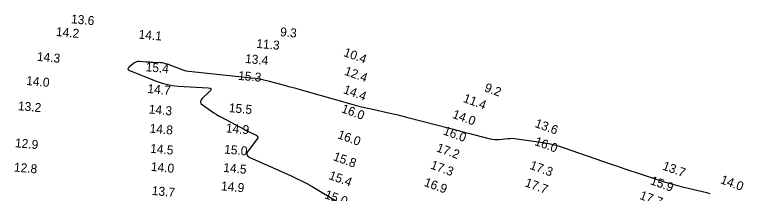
# Model space of a CAD drawing. Extents: x 988130 to 1132882, y 654656 to 841453.
# Drawn here: x 1048193.5 to 1048601.8, y 764324.3 to 764424.2 of the extents above; entities that cross this region are included whole.
import ezdxf

# ---------------------------------------------------------------- set-up
doc = ezdxf.new("R2010")
doc.units = 0
doc.layers.add('V-TOPO-MAJR', color=7, linetype='Continuous')
doc.layers.add('V-TOPO-SOUN', color=7, linetype='Continuous')

msp = doc.modelspace()

# ---------------------------------------------------------------- linework, layer by layer
at = {"layer": 'V-TOPO-MAJR'}
msp.add_lwpolyline([(1048583.08, 764324.1), (1048581.33, 764324.5), (1048568.43, 764327.55), (1048565.71, 764328.23), (1048563, 764328.96), (1048560.31, 764329.75), (1048557.63, 764330.59), (1048541.9, 764335.73), (1048538.39, 764336.88), (1048534.89, 764338.05), (1048531.39, 764339.23), (1048527.9, 764340.43), (1048500.92, 764349.74), (1048498.15, 764350.62), (1048495.35, 764351.37), (1048492.52, 764351.99), (1048489.65, 764352.48), (1048474.81, 764354.66), (1048473.58, 764354.8), (1048472.35, 764354.86), (1048471.12, 764354.84), (1048469.89, 764354.75), (1048464.95, 764354.22), (1048463.72, 764354.14), (1048462.5, 764354.17), (1048461.29, 764354.32), (1048460.08, 764354.57), (1048450.69, 764356.96), (1048448.72, 764357.47), (1048446.76, 764357.97), (1048444.79, 764358.48), (1048442.83, 764358.99), (1048414.5, 764366.39), (1048411.85, 764367.07), (1048409.19, 764367.72), (1048406.53, 764368.34), (1048403.86, 764368.94), (1048393.18, 764371.26), (1048390.51, 764371.87), (1048387.86, 764372.51), (1048385.21, 764373.2), (1048382.58, 764373.92), (1048354.21, 764381.99), (1048351.88, 764382.64), (1048349.55, 764383.29), (1048347.21, 764383.92), (1048344.87, 764384.54), (1048335.51, 764387.01), (1048333.16, 764387.58), (1048330.79, 764388.06), (1048328.41, 764388.44), (1048326.01, 764388.74), (1048292.85, 764392.15), (1048291.22, 764392.37), (1048289.61, 764392.69), (1048288.03, 764393.12), (1048286.48, 764393.66), (1048279.1, 764396.46), (1048278.15, 764396.78), (1048277.18, 764397.02), (1048276.2, 764397.18), (1048275.2, 764397.26), (1048271.02, 764397.44), (1048270.08, 764397.48), (1048269.15, 764397.54), (1048268.21, 764397.6), (1048267.28, 764397.67), (1048263.43, 764397.99), (1048262.58, 764397.98), (1048261.78, 764397.82), (1048261.03, 764397.49), (1048260.33, 764397.02), (1048257.63, 764394.79), (1048257.15, 764394.26), (1048257.03, 764393.79), (1048257.28, 764393.38), (1048257.91, 764393.02), (1048273.32, 764386.89), (1048276.18, 764385.87), (1048279.1, 764385.1), (1048282.07, 764384.56), (1048285.1, 764384.26), (1048301.99, 764383.25), (1048303.1, 764383.06), (1048303.59, 764382.65), (1048303.47, 764382.02), (1048302.74, 764381.17), (1048298.59, 764377.33), (1048297.83, 764376.38), (1048297.61, 764375.48), (1048297.94, 764374.6), (1048298.82, 764373.77), (1048303.88, 764370.15), (1048305.12, 764369.29), (1048306.39, 764368.48), (1048307.68, 764367.71), (1048309.01, 764366.99), (1048322.34, 764359.97), (1048322.99, 764359.63), (1048323.65, 764359.3), (1048324.3, 764358.99), (1048324.97, 764358.67), (1048328.56, 764357.02), (1048328.75, 764356.92), (1048328.93, 764356.79), (1048329.08, 764356.64), (1048329.21, 764356.47), (1048329.69, 764355.72), (1048329.78, 764355.54), (1048329.81, 764355.36), (1048329.77, 764355.18), (1048329.67, 764355), (1048324.28, 764347.99), (1048323.63, 764346.84), (1048323.57, 764345.84), (1048324.1, 764344.99), (1048325.22, 764344.29), (1048348.03, 764334.21), (1048351.12, 764332.8), (1048354.16, 764331.3), (1048357.16, 764329.71), (1048360.12, 764328.03), (1048374.25, 764319.76)], dxfattribs=at)

# ---------------------------------------------------------------- texts
at = {"layer": 'V-TOPO-SOUN'}
for s, rotation, p in [('13.6 ', 355, (1048225.03, 764419.4)), ('14.2 ', 355, (1048216.57, 764412.29)), ('14.1 ', 355, (1048262.86, 764410.83)), ('9.3', 355, (1048342.1, 764412.16)), ('11.3 ', 355, (1048328.81, 764405.66)), ('10.4 ', 340, (1048377.41, 764401.19)), ('14.3 ', 355, (1048205.91, 764398.39)), ('13.4 ', 355, (1048322.48, 764397.21)), ('15.4 ', 355, (1048266.81, 764392.58)), ('12.4 ', 340, (1048377.88, 764390.76)), ('14.0 ', 355, (1048199.91, 764384.9)), ('15.3 ', 355, (1048318.59, 764387.77)), ('14.7 ', 355, (1048267.8, 764380.44)), ('9.2', 340, (1048456.29, 764381.48)), ('14.4 ', 340, (1048377.28, 764380.42)), ('11.4 ', 340, (1048444.41, 764375.51)), ('13.2 ', 355, (1048195.31, 764370.79)), ('14.3 ', 355, (1048268.56, 764368.96)), ('15.5 ', 355, (1048313.4, 764369.74)), ('16.0 ', 340, (1048376.2, 764369.75)), ('14.0 ', 340, (1048438.4, 764366.58)), ('13.6 ', 340, (1048484.55, 764361.5)), ('14.8 ', 355, (1048269.02, 764358.25)), ('14.9 ', 355, (1048311.74, 764358.42)), ('16.0 ', 340, (1048433.19, 764357.33)), ('16.0 ', 340, (1048374.06, 764355.21)), ('12.9 ', 355, (1048193.64, 764350.11)), ('16.0 ', 340, (1048484.39, 764351.43)), ('14.5 ', 355, (1048269.33, 764347.02)), ('15.0 ', 355, (1048310.77, 764346.56)), ('17.2 ', 340, (1048429.43, 764347.86)), ('15.8 ', 340, (1048371.58, 764342.96)), ('12.8 ', 355, (1048193.03, 764336.53)), ('14.0 ', 355, (1048269.74, 764336.85)), ('14.5 ', 355, (1048310.28, 764336.31)), ('17.3 ', 340, (1048426.11, 764338.26)), ('17.3 ', 340, (1048481.72, 764338.08)), ('13.7 ', 340, (1048556.02, 764337.69)), ('15.4 ', 340, (1048369.17, 764332.4)), ('16.9 ', 340, (1048422.49, 764328.57)), ('17.7 ', 340, (1048478.97, 764328.35)), ('15.9 ', 340, (1048549.23, 764329.48)), ('14.0 ', 340, (1048588.48, 764330.05)), ('13.7 ', 355, (1048270.23, 764323.41)), ('14.9 ', 355, (1048309.01, 764326)), ('15.0 ', 340, (1048366.76, 764321.72)), ('17.7 ', 340, (1048543.23, 764321.26))]:
    msp.add_text(s, height=5, rotation=rotation, dxfattribs=at).set_placement(p)

doc.saveas('drawing.dxf')
